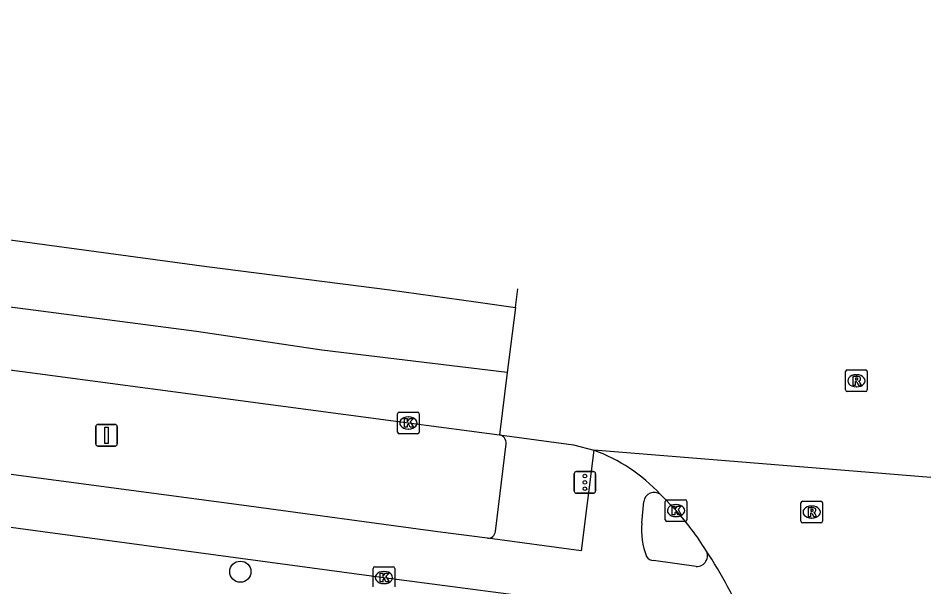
# Model space of a CAD drawing. Extents: x 161258 to 161838, y 380836 to 381727.
# Drawn here: x 161795.34 to 161837.59, y 381636.05 to 381662.37 of the extents above; entities that cross this region are included whole.
import ezdxf

# ---------------------------------------------------------------- set-up
doc = ezdxf.new("R2010")
doc.units = 0
for name, color, linetype in [('IMGEO_Boom', 7, 'Continuous'), ('IMGEO_Fietspad_open', 7, 'Continuous'), ('IMGEO_Kolk', 7, 'Continuous'), ('IMGEO_Rijbaan_regionaal_gesloten', 7, 'Continuous'), ('IMGEO_Rioolput', 7, 'Continuous'), ('IMGEO_Verkeersbordpaal', 7, 'Continuous'), ('IMGEO_Verkeersregelinstallatiepaal', 7, 'Continuous'), ('IMGEO_Voetpad_open', 7, 'Continuous')]:
    doc.layers.add(name, color=color, linetype=linetype)

msp = doc.modelspace()

# ---------------------------------------------------------------- linework, layer by layer
at = {"layer": 'IMGEO_Boom'}
msp.add_circle((161805.624, 381636.752), 0.489, dxfattribs=at)
at = {"layer": 'IMGEO_Fietspad_open'}
for points in [[(161817.064, 381638.3), (161814.773, 381638.602), (161805.681, 381639.828), (161783.977, 381642.719), (161757.086, 381646.342)], [(161756.215, 381644.03), (161759.426, 381643.601), (161782.848, 381640.443), (161812.273, 381636.483), (161821.453, 381635.279)], [(161821.984, 381642.373), (161821.41, 381637.724), (161817.064, 381638.3)], [(161824.218, 381638.999), (161824.311, 381640.003)], [(161826.729, 381636.995), (161824.752, 381637.266)]]:
    msp.add_lwpolyline(points, dxfattribs=at)
for centre, radius, start, end in [((161824.789, 381639.94), 0.482, 54.7687, 172.5219), ((161827.407, 381638.656), 3.207, 173.856, 201.9462), ((161824.747, 381637.621), 0.355, 207.4652, 270.8709), ((161826.76, 381637.487), 0.493, 266.3618, 31.3509)]:
    msp.add_arc(centre, radius, start, end, dxfattribs=at)
at = {"layer": 'IMGEO_Kolk'}
for p, q in [((161812.902, 381643.209), (161812.902, 381644.061)), ((161812.977, 381644.135), (161813.829, 381644.135)), ((161813.39, 381643.915), (161813.415, 381643.915)), ((161813.903, 381644.061), (161813.903, 381643.209)), ((161813.413, 381643.355), (161813.388, 381643.355)), ((161813.829, 381643.135), (161812.977, 381643.135)), ((161825.296, 381639.155), (161825.296, 381640.007)), ((161825.371, 381640.081), (161826.223, 381640.081)), ((161826.297, 381640.007), (161826.297, 381639.155)), ((161825.784, 381639.861), (161825.809, 381639.861)), ((161825.807, 381639.301), (161825.782, 381639.301)), ((161826.223, 381639.081), (161825.371, 381639.081)), ((161811.772, 381636.055), (161811.772, 381636.907)), ((161811.847, 381636.981), (161812.699, 381636.981)), ((161812.26, 381636.761), (161812.285, 381636.761)), ((161812.773, 381636.907), (161812.773, 381636.055)), ((161812.283, 381636.201), (161812.258, 381636.201))]:
    msp.add_line(p, q, dxfattribs=at)
for points in [[(161812.902, 381643.209), (161812.902, 381644.061)], [(161812.977, 381644.135), (161813.829, 381644.135)], [(161813.223, 381643.835), (161813.346, 381643.835), (161813.346, 381643.684), (161813.476, 381643.835), (161813.64, 381643.835), (161813.494, 381643.684), (161813.647, 381643.435), (161813.495, 381643.435), (161813.41, 381643.599), (161813.346, 381643.532), (161813.346, 381643.435), (161813.223, 381643.435), (161813.223, 381643.835)], [(161813.903, 381644.061), (161813.903, 381643.209)], [(161813.829, 381643.135), (161812.977, 381643.135)], [(161825.296, 381639.155), (161825.296, 381640.007)], [(161825.371, 381640.081), (161826.223, 381640.081)], [(161826.297, 381640.007), (161826.297, 381639.155)], [(161825.617, 381639.781), (161825.74, 381639.781), (161825.74, 381639.63), (161825.87, 381639.781), (161826.034, 381639.781), (161825.888, 381639.63), (161826.041, 381639.381), (161825.889, 381639.381), (161825.804, 381639.545), (161825.74, 381639.478), (161825.74, 381639.381), (161825.617, 381639.381), (161825.617, 381639.781)], [(161826.223, 381639.081), (161825.371, 381639.081)], [(161811.772, 381636.055), (161811.772, 381636.907)], [(161811.847, 381636.981), (161812.699, 381636.981)], [(161812.093, 381636.681), (161812.216, 381636.681), (161812.216, 381636.53), (161812.346, 381636.681), (161812.51, 381636.681), (161812.364, 381636.53), (161812.517, 381636.281), (161812.365, 381636.281), (161812.28, 381636.445), (161812.216, 381636.378), (161812.216, 381636.281), (161812.093, 381636.281), (161812.093, 381636.681)], [(161812.773, 381636.907), (161812.773, 381636.055)]]:
    msp.add_lwpolyline(points, dxfattribs=at)
for centre, start, end in [((161812.979, 381644.059), 91.552, 178.448), ((161812.979, 381644.059), 91.552, 178.448), ((161813.827, 381644.059), 1.552, 88.448), ((161813.827, 381644.059), 1.552, 88.448), ((161812.979, 381643.211), 181.552, 268.448), ((161812.979, 381643.211), 181.552, 268.448), ((161813.827, 381643.211), 271.552, 358.448), ((161813.827, 381643.211), 271.552, 358.448), ((161825.373, 381640.005), 91.552, 178.448), ((161825.373, 381640.005), 91.552, 178.448), ((161826.221, 381640.005), 1.552, 88.448), ((161826.221, 381640.005), 1.552, 88.448), ((161825.373, 381639.157), 181.552, 268.448), ((161825.373, 381639.157), 181.552, 268.448), ((161826.221, 381639.157), 271.552, 358.448), ((161826.221, 381639.157), 271.552, 358.448), ((161811.849, 381636.905), 91.552, 178.448), ((161811.849, 381636.905), 91.552, 178.448), ((161812.697, 381636.905), 1.552, 88.448), ((161812.697, 381636.905), 1.552, 88.448)]:
    msp.add_arc(centre, 0.0765, start, end, dxfattribs=at)
for centre, major_axis, ratio, start_param, end_param in [((161813.389, 381643.635), (-0.387, 0.002), 0.722429, 4.712389, 7.853982), ((161813.414, 381643.635), (-0.39, 0.002), 0.717154, 1.570796, 4.712389), ((161825.783, 381639.581), (-0.387, 0.002), 0.722429, 4.712389, 7.853982), ((161825.808, 381639.581), (-0.39, 0.002), 0.717154, 1.570796, 4.712389), ((161812.259, 381636.481), (-0.387, 0.002), 0.722429, 4.712389, 7.853982), ((161812.284, 381636.481), (-0.39, 0.002), 0.717154, 1.570796, 4.712389)]:
    msp.add_ellipse(centre, major_axis=major_axis, ratio=ratio, start_param=start_param, end_param=end_param, dxfattribs=at)
at = {"layer": 'IMGEO_Rijbaan_regionaal_gesloten'}
for points in [[(161817.985, 381645.977), (161809.404, 381647.011), (161803.595, 381647.872), (161795.685, 381648.9), (161787.775, 381649.927), (161779.72, 381650.974), (161771.676, 381652.109), (161763.62, 381653.148), (161755.563, 381654.187), (161747.855, 381655.181), (161741.235, 381656.106), (161737.26, 381656.662), (161731.03, 381657.39), (161727.522, 381657.865), (161719.602, 381658.939), (161715.452, 381659.519), (161711.437, 381660.002), (161707.421, 381660.485), (161703.427, 381661.121), (161699.432, 381661.756), (161695.592, 381662.368), (161694.46, 381661.561)], [(161752.017, 381657.797), (161760.062, 381656.742), (161768.015, 381655.67), (161780.225, 381654.094), (161791.997, 381652.507), (161804.072, 381650.88), (161812.54, 381649.8), (161816.526, 381649.239), (161818.365, 381648.98)], [(161765.586, 381649.994), (161813.403, 381643.636), (161817.619, 381643.088)], [(161818.365, 381648.98), (161818.474, 381649.839)], [(161818.365, 381648.98), (161817.985, 381645.977)], [(161817.985, 381645.977), (161817.619, 381643.088)], [(161817.619, 381643.088), (161821.043, 381642.626), (161821.984, 381642.373)], [(161837.589, 381641.111), (161834.755, 381641.34), (161821.984, 381642.373)], [(161825.067, 381640.334), (161825.797, 381639.581)]]:
    msp.add_lwpolyline(points, dxfattribs=at)
for centre, radius, start, end in [((161819.306, 381634.973), 7.87, 42.9388, 70.1024), ((161816.225, 381630.934), 12.899, 31.8629, 42.096), ((161809.085, 381625.794), 21.685, 22.9337, 33.4371)]:
    msp.add_arc(centre, radius, start, end, dxfattribs=at)
at = {"layer": 'IMGEO_Rioolput'}
for p, q in [((161833.648, 381645.162), (161833.648, 381646.014)), ((161833.723, 381646.088), (161834.575, 381646.088)), ((161834.136, 381645.868), (161834.161, 381645.868)), ((161834.649, 381646.014), (161834.649, 381645.162)), ((161834.575, 381645.088), (161833.723, 381645.088)), ((161834.159, 381645.308), (161834.134, 381645.308)), ((161831.651, 381640.011), (161832.503, 381640.011)), ((161831.576, 381639.085), (161831.576, 381639.937)), ((161832.064, 381639.791), (161832.089, 381639.791)), ((161832.577, 381639.937), (161832.577, 381639.085)), ((161832.087, 381639.231), (161832.062, 381639.231)), ((161832.503, 381639.011), (161831.651, 381639.011))]:
    msp.add_line(p, q, dxfattribs=at)
for points in [[(161833.648, 381645.162), (161833.648, 381646.014)], [(161833.723, 381646.088), (161834.575, 381646.088)], [(161834.649, 381646.014), (161834.649, 381645.162)], [(161834.237, 381645.786), (161833.985, 381645.788), (161833.985, 381645.388)], [(161833.985, 381645.388), (161834.109, 381645.388), (161834.109, 381645.55), (161834.12, 381645.55)], [(161834.163, 381645.707), (161834.109, 381645.707), (161834.109, 381645.626)], [(161834.109, 381645.626), (161834.161, 381645.626)], [(161834.167, 381645.521), (161834.238, 381645.388), (161834.378, 381645.388), (161834.313, 381645.514)], [(161834.575, 381645.088), (161833.723, 381645.088)], [(161831.651, 381640.011), (161832.503, 381640.011)], [(161831.576, 381639.085), (161831.576, 381639.937)], [(161832.165, 381639.709), (161831.913, 381639.711), (161831.913, 381639.311)], [(161832.091, 381639.63), (161832.037, 381639.63), (161832.037, 381639.549)], [(161832.037, 381639.549), (161832.089, 381639.549)], [(161832.577, 381639.937), (161832.577, 381639.085)], [(161831.913, 381639.311), (161832.037, 381639.311), (161832.037, 381639.473), (161832.048, 381639.473)], [(161832.095, 381639.444), (161832.166, 381639.311), (161832.306, 381639.311), (161832.241, 381639.437)], [(161832.503, 381639.011), (161831.651, 381639.011)]]:
    msp.add_lwpolyline(points, dxfattribs=at)
for centre, radius, start, end in [((161833.725, 381646.012), 0.0765, 91.552, 178.448), ((161833.725, 381646.012), 0.0765, 91.552, 178.448), ((161834.573, 381646.012), 0.0765, 1.552, 88.448), ((161834.573, 381646.012), 0.0765, 1.552, 88.448), ((161834.119, 381645.497), 0.0533, 26.0293, 88.6989), ((161834.145, 381645.815), 0.19, 274.7715, 282.9687), ((161834.169, 381645.611), 0.0964, 77.0061, 93.1865), ((161834.183, 381645.668), 0.0378, 276.6634, 79.6772), ((161834.236, 381645.676), 0.109, 350.3612, 89.416), ((161834.234, 381645.676), 0.112, 277.5842, 350.9817), ((161834.218, 381645.461), 0.108, 29.5134, 73.7905), ((161833.725, 381645.164), 0.0765, 181.552, 268.448), ((161833.725, 381645.164), 0.0765, 181.552, 268.448), ((161834.573, 381645.164), 0.0765, 271.552, 358.448), ((161834.573, 381645.164), 0.0765, 271.552, 358.448), ((161831.653, 381639.935), 0.0765, 91.552, 178.448), ((161831.653, 381639.935), 0.0765, 91.552, 178.448), ((161832.501, 381639.935), 0.0765, 1.552, 88.448), ((161832.501, 381639.935), 0.0765, 1.552, 88.448), ((161832.073, 381639.738), 0.19, 274.7715, 282.9687), ((161832.097, 381639.534), 0.0964, 77.0061, 93.1865), ((161832.111, 381639.591), 0.0378, 276.6634, 79.6772), ((161832.164, 381639.599), 0.109, 350.3612, 89.416), ((161832.162, 381639.599), 0.112, 277.5842, 350.9817), ((161832.047, 381639.42), 0.0533, 26.0293, 88.6989), ((161832.146, 381639.384), 0.108, 29.5134, 73.7905), ((161831.653, 381639.087), 0.0765, 181.552, 268.448), ((161831.653, 381639.087), 0.0765, 181.552, 268.448), ((161832.501, 381639.087), 0.0765, 271.552, 358.448), ((161832.501, 381639.087), 0.0765, 271.552, 358.448)]:
    msp.add_arc(centre, radius, start, end, dxfattribs=at)
for centre, major_axis, ratio, start_param, end_param in [((161834.135, 381645.588), (-0.387, 0.002), 0.722429, 4.712389, 7.853982), ((161834.16, 381645.588), (-0.39, 0.002), 0.717154, 1.570796, 4.712389), ((161832.063, 381639.511), (-0.387, 0.002), 0.722429, 4.712389, 7.853982), ((161832.088, 381639.511), (-0.39, 0.002), 0.717154, 1.570796, 4.712389)]:
    msp.add_ellipse(centre, major_axis=major_axis, ratio=ratio, start_param=start_param, end_param=end_param, dxfattribs=at)
at = {"layer": 'IMGEO_Verkeersbordpaal'}
for p, q in [((161798.933, 381642.666), (161798.933, 381643.466)), ((161798.933, 381643.466), (161798.933, 381642.666)), ((161799.033, 381643.566), (161799.823, 381643.566)), ((161799.823, 381643.566), (161799.033, 381643.566)), ((161799.923, 381643.466), (161799.923, 381642.666)), ((161799.923, 381642.666), (161799.923, 381643.466)), ((161799.823, 381642.566), (161799.033, 381642.566)), ((161799.033, 381642.566), (161799.823, 381642.566))]:
    msp.add_line(p, q, dxfattribs=at)
msp.add_lwpolyline([(161799.353, 381643.441), (161799.503, 381643.441), (161799.503, 381642.691), (161799.353, 381642.691), (161799.353, 381643.441)], dxfattribs=at)
for centre, start, end in [((161799.033, 381643.466), 90, 180), ((161799.033, 381643.466), 90, 180), ((161799.823, 381643.466), 0, 90), ((161799.823, 381643.466), 360, 90), ((161799.033, 381642.666), 180, 270), ((161799.033, 381642.666), 180, 270), ((161799.823, 381642.666), 270, 0), ((161799.823, 381642.666), 270, 0)]:
    msp.add_arc(centre, 0.1, start, end, dxfattribs=at)
at = {"layer": 'IMGEO_Verkeersregelinstallatiepaal'}
for p, q in [((161821.082, 381640.484), (161821.082, 381641.284)), ((161821.082, 381641.284), (161821.082, 381640.484)), ((161821.182, 381641.384), (161821.972, 381641.384)), ((161821.972, 381641.384), (161821.182, 381641.384)), ((161822.072, 381641.284), (161822.072, 381640.484)), ((161822.072, 381640.484), (161822.072, 381641.284)), ((161821.972, 381640.384), (161821.182, 381640.384)), ((161821.182, 381640.384), (161821.972, 381640.384))]:
    msp.add_line(p, q, dxfattribs=at)
for centre in [(161821.577, 381641.174), (161821.577, 381640.884), (161821.577, 381640.594)]:
    msp.add_circle(centre, 0.085, dxfattribs=at)
for centre, start, end in [((161821.182, 381641.284), 90, 180), ((161821.182, 381641.284), 90, 180), ((161821.972, 381641.284), 0, 90), ((161821.972, 381641.284), 360, 90), ((161821.182, 381640.484), 180, 270), ((161821.182, 381640.484), 180, 270), ((161821.972, 381640.484), 270, 0), ((161821.972, 381640.484), 270, 0)]:
    msp.add_arc(centre, 0.1, start, end, dxfattribs=at)
at = {"layer": 'IMGEO_Voetpad_open'}
msp.add_lwpolyline([(161817.431, 381638.619), (161817.926, 381642.667)], dxfattribs=at)
for centre, radius, start, end in [((161817.556, 381642.72), 0.373, 351.8547, 80.3456), ((161817.097, 381638.632), 0.334, 264.3056, 357.6894)]:
    msp.add_arc(centre, radius, start, end, dxfattribs=at)

doc.saveas('drawing.dxf')
